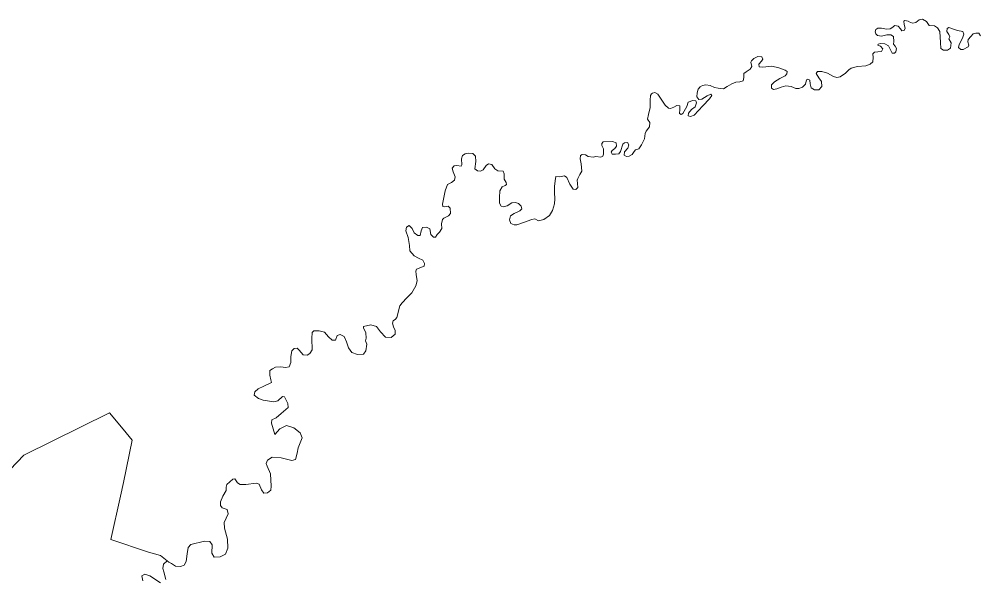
# Model space of a CAD drawing. Extents: x 369010 to 739155, y 6377141 to 6616555.
# Drawn here: x 698417 to 703275, y 6413328 to 6416152 of the extents above; entities that cross this region are included whole.
import ezdxf

# ---------------------------------------------------------------- set-up
doc = ezdxf.new("R2010")
doc.units = 0
doc.header["$LTSCALE"] = 40
doc.layers.add('1', color=7, linetype='Continuous', lineweight=13)

msp = doc.modelspace()

# ---------------------------------------------------------------- linework, layer by layer
at = {"layer": '1'}
for points in [[(703176.35, 6416024.83), (703193.23, 6416056.11), (703199.35, 6416075.97), (703194.39, 6416089.87), (703166.75, 6416094.67), (703146.89, 6416101.95), (703124.54, 6416109.73), (703116.1, 6416105.43), (703113.79, 6416089.87), (703124.05, 6416075.31), (703129.34, 6416062.73), (703124.54, 6416053.63), (703135.96, 6416033.27), (703132.99, 6416004.97), (703116.77, 6415995.87), (703096.91, 6415995.87), (703083, 6416003.64), (703081.18, 6416035.09), (703078.87, 6416089.87), (703066.12, 6416108.57), (703051.06, 6416118.17), (703024.58, 6416119.99), (703011.34, 6416140.35), (702990.82, 6416152.43), (702972.78, 6416149.45), (702955.9, 6416135.55), (702941.5, 6416132.57), (702930.08, 6416135.55), (702918.16, 6416142.83), (702901.28, 6416145.32), (702895.32, 6416142.17), (702897.64, 6416124.79), (702903.1, 6416106.09), (702898.3, 6416094.67), (702885.72, 6416093.51), (702879.1, 6416103.11), (702867.52, 6416116.35), (702850.14, 6416121.15), (702835.08, 6416108.57), (702827.3, 6416103.11), (702808.6, 6416101.29), (702782.61, 6416106.09), (702764.57, 6416106.09), (702754.31, 6416099.47), (702751.33, 6416088.71), (702754.31, 6416078.95), (702762.26, 6416070.51), (702782.61, 6416067.03), (702809.76, 6416072.99), (702830.28, 6416073.65), (702843.52, 6416064.55), (702845.84, 6416039.89), (702844.18, 6416025.99), (702851.96, 6416016.39), (702859.08, 6416004.31), (702855.6, 6415986.27), (702849.48, 6415980.31), (702837.4, 6415980.31), (702828.46, 6415997.02), (702818.2, 6416018.21), (702800.16, 6416027.81), (702777.81, 6416029.63), (702766.39, 6416025.32), (702764.08, 6416020.03), (702777.81, 6416015.73), (702788.74, 6416001.99), (702782.61, 6415988.58), (702764.57, 6415987.42), (702747.2, 6415985.11), (702739.25, 6415976.67), (702741.07, 6415959.12), (702739.25, 6415936.95), (702724.85, 6415924.86), (702704.33, 6415916.42), (702661.63, 6415912.78), (702629.69, 6415905), (702616.61, 6415895.9), (702600.89, 6415879.68), (702573.25, 6415860.32), (702557.03, 6415856.84), (702540.15, 6415862.14), (702510.03, 6415878.52), (702481.07, 6415887.46), (702458.23, 6415887.46), (702452.76, 6415876.7), (702466, 6415855.02), (702479.24, 6415837.48), (702479.91, 6415811), (702464.85, 6415795.27), (702444.32, 6415794.12), (702426.28, 6415805.04), (702421.48, 6415825.4), (702420.33, 6415844.1), (702410.56, 6415848.4), (702403.44, 6415844.76), (702397.32, 6415823.08), (702383.58, 6415808.02), (702364.22, 6415801.4), (702348.66, 6415802.06)], [(702855.6, 6415986.27), (702859.08, 6416004.31), (702851.96, 6416016.39), (702844.18, 6416025.99), (702845.84, 6416039.89), (702843.52, 6416064.55), (702830.28, 6416073.65), (702809.76, 6416072.99), (702782.61, 6416067.03), (702762.26, 6416070.51), (702754.31, 6416078.95), (702751.33, 6416088.71), (702754.31, 6416099.47), (702764.57, 6416106.09), (702782.61, 6416106.09), (702808.6, 6416101.29), (702827.3, 6416103.11), (702835.08, 6416108.57), (702850.14, 6416121.15), (702867.52, 6416116.35), (702879.1, 6416103.11), (702885.72, 6416093.51), (702898.3, 6416094.67), (702903.1, 6416106.09), (702897.64, 6416124.79), (702895.32, 6416142.17), (702901.28, 6416145.32), (702918.16, 6416142.83), (702930.08, 6416135.55), (702941.5, 6416132.57), (702955.9, 6416135.55), (702972.78, 6416149.45), (702990.82, 6416152.43), (703011.34, 6416140.35), (703024.58, 6416119.99), (703051.06, 6416118.17), (703066.12, 6416108.57), (703078.87, 6416089.87), (703081.18, 6416035.09), (703083, 6416003.64), (703096.91, 6415995.87), (703116.77, 6415995.87), (703132.99, 6416004.97), (703135.96, 6416033.27), (703124.54, 6416053.63), (703129.34, 6416062.73), (703124.05, 6416075.31), (703113.79, 6416089.87), (703116.1, 6416105.43), (703124.54, 6416109.73), (703146.89, 6416101.95), (703166.75, 6416094.67), (703194.39, 6416089.87), (703199.35, 6416075.97), (703193.23, 6416056.11), (703176.35, 6416024.83), (703172.71, 6416008.61), (703184.79, 6415998.35), (703196.87, 6415998.35), (703220.87, 6416011.59), (703224.51, 6416020.03), (703219.21, 6416037.41), (703222.19, 6416048.83), (703234.27, 6416065.21), (703246.85, 6416077.79), (703259.93, 6416081.43), (703274.99, 6416081.43), (703283.43, 6416067.53)], [(703283.43, 6416067.53), (703274.99, 6416081.43), (703259.93, 6416081.43), (703246.85, 6416077.79), (703234.27, 6416065.21), (703222.19, 6416048.83), (703219.21, 6416037.41), (703224.51, 6416020.03), (703220.87, 6416011.59), (703196.87, 6415998.35), (703184.79, 6415998.35), (703172.71, 6416008.61), (703176.35, 6416024.83)], [(701804.48, 6415663.53), (701815.9, 6415658.73), (701833.94, 6415665.85), (701878.47, 6415714.01), (701912.23, 6415749.6), (701923.15, 6415765.81), (701919.51, 6415771.94), (701900.81, 6415764.66), (701872.51, 6415746.62), (701858.11, 6415745.46), (701847.85, 6415759.86), (701849.01, 6415779.05), (701854.47, 6415797.76), (701865.22, 6415809.18), (701876.81, 6415815.8), (701893.03, 6415820.6), (701915.21, 6415816.46), (701936.89, 6415806.86), (701956.09, 6415802.56), (701983.23, 6415799.58), (702001.93, 6415811), (702025.93, 6415824.9), (702045.13, 6415832.68), (702065.65, 6415835.66), (702081.87, 6415840.46), (702086.17, 6415856.84), (702086.17, 6415876.7), (702096.93, 6415885.14), (702117.45, 6415898.88), (702125.89, 6415912.12), (702121.09, 6415934.46), (702125.23, 6415942.24), (702137.31, 6415952.5), (702156.02, 6415962.76), (702176.54, 6415960.94), (702182, 6415950.68), (702175.38, 6415939.92), (702161.97, 6415924.86), (702163.79, 6415911.62), (702180.68, 6415909.14), (702197.06, 6415910.47), (702227.02, 6415913.94), (702263.76, 6415906.16), (702294.54, 6415894.74), (702304.8, 6415887.46), (702302.98, 6415875.38), (702295.2, 6415865.28), (702268.06, 6415852.54), (702240.42, 6415835.16), (702226.52, 6415819.44), (702225.36, 6415803.22), (702236.12, 6415796.6), (702253.66, 6415799.58), (702275.18, 6415808.68), (702299.18, 6415815.3), (702325.66, 6415812.16), (702348.66, 6415802.06), (702364.22, 6415801.4), (702383.58, 6415808.02), (702397.32, 6415823.08), (702403.44, 6415844.76), (702410.56, 6415848.4), (702420.33, 6415844.1), (702421.48, 6415825.4), (702426.28, 6415805.04), (702444.32, 6415794.12), (702464.85, 6415795.27), (702479.91, 6415811), (702479.24, 6415837.48), (702466, 6415855.02), (702452.76, 6415876.7), (702458.23, 6415887.46), (702481.07, 6415887.46), (702510.03, 6415878.52), (702540.15, 6415862.14), (702557.03, 6415856.84), (702573.25, 6415860.32), (702600.89, 6415879.68), (702616.61, 6415895.9), (702629.69, 6415905), (702661.63, 6415912.78), (702704.33, 6415916.42), (702724.85, 6415924.86), (702739.25, 6415936.95), (702741.07, 6415959.12), (702739.25, 6415976.67), (702747.2, 6415985.11), (702764.57, 6415987.42), (702782.61, 6415988.58), (702788.74, 6416001.99), (702777.81, 6416015.73), (702764.08, 6416020.03), (702766.39, 6416025.32), (702777.81, 6416029.63), (702800.16, 6416027.81), (702818.2, 6416018.21), (702828.46, 6415997.02), (702837.4, 6415980.31), (702849.48, 6415980.31), (702855.6, 6415986.27)], [(702299.18, 6415815.3), (702275.18, 6415808.68), (702253.66, 6415799.58), (702236.12, 6415796.6), (702225.36, 6415803.22), (702226.52, 6415819.44), (702240.42, 6415835.16), (702268.06, 6415852.54), (702295.2, 6415865.28), (702302.98, 6415875.38), (702304.8, 6415887.46), (702294.54, 6415894.74), (702263.76, 6415906.16), (702227.02, 6415913.94), (702197.06, 6415910.47), (702180.68, 6415909.14), (702163.79, 6415911.62), (702161.97, 6415924.86), (702175.38, 6415939.92), (702182, 6415950.68), (702176.54, 6415960.94), (702156.02, 6415962.76), (702137.31, 6415952.5), (702125.23, 6415942.24), (702121.09, 6415934.46), (702125.89, 6415912.12), (702117.45, 6415898.88), (702096.93, 6415885.14), (702086.17, 6415876.7), (702086.17, 6415856.84), (702081.87, 6415840.46), (702065.65, 6415835.66), (702045.13, 6415832.68), (702025.93, 6415824.9), (702001.93, 6415811), (701983.23, 6415799.58), (701956.09, 6415802.56), (701936.89, 6415806.86), (701915.21, 6415816.46), (701893.03, 6415820.6), (701876.81, 6415815.8), (701865.22, 6415809.18), (701854.47, 6415797.76), (701849.01, 6415779.05), (701847.85, 6415759.86), (701858.11, 6415745.46), (701872.51, 6415746.62), (701900.81, 6415764.66), (701919.51, 6415771.94), (701923.15, 6415765.81), (701912.23, 6415749.6), (701878.47, 6415714.01), (701833.94, 6415665.85), (701815.9, 6415658.73), (701804.48, 6415663.53), (701805.64, 6415676.77), (701820.7, 6415694.81), (701838.74, 6415708.72), (701846.69, 6415727.91), (701842.39, 6415739.33), (701827.32, 6415741.15), (701804.65, 6415731.89), (701796.71, 6415709.87), (701783.3, 6415687.03), (701776.68, 6415673.79), (701768.9, 6415669.49), (701760.46, 6415674.29), (701762.28, 6415695.31), (701761.62, 6415712.85), (701747.22, 6415715.34), (701732.16, 6415707.39), (701714.78, 6415700.77), (701704.52, 6415702.1), (701686.98, 6415717.65), (701650.9, 6415771.94), (701634.68, 6415781.54), (701623.26, 6415777.9), (701619.12, 6415774.26), (701612.5, 6415765.81), (701611.84, 6415742.31), (701611.84, 6415705.07), (701603.4, 6415670.15), (701597.44, 6415646.65), (701610.02, 6415628.61), (701608.86, 6415606.93), (701591.98, 6415585.75), (701586.02, 6415573.17), (701583.04, 6415546.03), (701568.48, 6415515.9), (701554.74, 6415496.04), (701537.86, 6415490.08), (701531.24, 6415481.64), (701520.98, 6415466.58), (701505.92, 6415458.8), (701492.01, 6415456.98), (701480.59, 6415462.94), (701482.41, 6415480.49), (701498.14, 6415498.53), (701504.1, 6415515.9), (701496.81, 6415527.99)], [(702348.66, 6415802.06), (702325.66, 6415812.16), (702299.18, 6415815.3)], [(700923.51, 6415110.75), (700936.75, 6415110.75), (700970.68, 6415122), (701012.38, 6415138.06), (701028.44, 6415141.53), (701046.97, 6415130.78), (701072.63, 6415138.06), (701101.42, 6415157.09), (701117.97, 6415182.74), (701126.75, 6415217.33), (701128.73, 6415242.82), (701126.58, 6415274.43), (701126.58, 6415305.22), (701131.38, 6415334.01), (701134.03, 6415354.7), (701154.39, 6415354.54), (701177.22, 6415358.18), (701189.8, 6415349.74), (701205.53, 6415317.13), (701222.41, 6415291.98), (701235.65, 6415289.49), (701244.75, 6415299.09), (701242.93, 6415319.62), (701242.27, 6415337.66), (701245.25, 6415344.94), (701254.85, 6415365.46), (701266.43, 6415381.68), (701262.13, 6415419.58), (701256.67, 6415444.9), (701259.15, 6415462.28), (701267.59, 6415467.08), (701283.81, 6415464.76), (701298.04, 6415457.48), (701322.87, 6415453.84), (701337.27, 6415457.48), (701361.43, 6415453.84), (701371.53, 6415459.3), (701375.83, 6415468.4), (701375.83, 6415494.88), (701366.73, 6415511.77), (701366.73, 6415522.52), (701372.85, 6415530.96), (701421.51, 6415532.79), (701439.05, 6415526.83), (701441.37, 6415509.95), (701432.43, 6415496.71), (701418.53, 6415487.6), (701413.73, 6415478), (701418.53, 6415468.9), (701436.57, 6415468.4), (701452.29, 6415470.72), (701461.89, 6415482.14), (701473.97, 6415518.88), (701481.75, 6415526.16), (701496.81, 6415527.99), (701504.1, 6415515.9), (701498.14, 6415498.53), (701482.41, 6415480.49), (701480.59, 6415462.94), (701492.01, 6415456.98), (701505.92, 6415458.8), (701520.98, 6415466.58), (701531.24, 6415481.64), (701537.86, 6415490.08), (701554.74, 6415496.04), (701568.48, 6415515.9), (701583.04, 6415546.03), (701586.02, 6415573.17), (701591.98, 6415585.75), (701608.86, 6415606.93), (701610.02, 6415628.61), (701597.44, 6415646.65), (701603.4, 6415670.15), (701611.84, 6415705.07), (701611.84, 6415742.31), (701612.5, 6415765.81), (701619.12, 6415774.26), (701623.26, 6415777.9), (701634.68, 6415781.54), (701650.9, 6415771.94), (701686.98, 6415717.65), (701704.52, 6415702.1), (701714.78, 6415700.77), (701732.16, 6415707.39), (701747.22, 6415715.34), (701761.62, 6415712.85), (701762.28, 6415695.31), (701760.46, 6415674.29), (701768.9, 6415669.49), (701776.68, 6415673.79), (701783.3, 6415687.03), (701796.71, 6415709.87), (701804.65, 6415731.89), (701827.32, 6415741.15), (701842.39, 6415739.33), (701846.69, 6415727.91), (701838.74, 6415708.72), (701820.7, 6415694.81), (701805.64, 6415676.77), (701804.48, 6415663.53)], [(701496.81, 6415527.99), (701481.75, 6415526.16), (701473.97, 6415518.88), (701461.89, 6415482.14), (701452.29, 6415470.72), (701436.57, 6415468.4), (701418.53, 6415468.9), (701413.73, 6415478), (701418.53, 6415487.6), (701432.43, 6415496.71), (701441.37, 6415509.95), (701439.05, 6415526.83), (701421.51, 6415532.79), (701372.85, 6415530.96), (701366.73, 6415522.52), (701366.73, 6415511.77), (701375.83, 6415494.88), (701375.83, 6415468.4), (701371.53, 6415459.3), (701361.43, 6415453.84), (701337.27, 6415457.48), (701322.87, 6415453.84), (701298.04, 6415457.48), (701283.81, 6415464.76), (701267.59, 6415467.08), (701259.15, 6415462.28), (701256.67, 6415444.9), (701262.13, 6415419.58), (701266.43, 6415381.68), (701254.85, 6415365.46), (701245.25, 6415344.94), (701242.27, 6415337.66), (701242.93, 6415319.62), (701244.75, 6415299.09), (701235.65, 6415289.49), (701222.41, 6415291.98), (701205.53, 6415317.13), (701189.8, 6415349.74), (701177.22, 6415358.18), (701154.39, 6415354.54), (701134.03, 6415354.7), (701131.38, 6415334.01), (701126.58, 6415305.22), (701126.58, 6415274.43), (701128.73, 6415242.82), (701126.75, 6415217.33), (701117.97, 6415182.74), (701101.42, 6415157.09), (701072.63, 6415138.06), (701046.97, 6415130.78), (701028.44, 6415141.53), (701012.38, 6415138.06), (700970.68, 6415122), (700936.75, 6415110.75), (700923.51, 6415110.75), (700906.96, 6415117.87), (700898.68, 6415135.41), (700903.98, 6415156.1), (700923.51, 6415167.85), (700942.04, 6415176.62), (700951.31, 6415181.75), (700961.57, 6415192.51), (700958.43, 6415204.43), (700944.53, 6415218.33), (700930.62, 6415223.46), (700911.59, 6415221.47), (700887.92, 6415207.07), (700869.88, 6415201.28), (700856.97, 6415204.92), (700849.36, 6415220.31), (700849.36, 6415249.77), (700849.86, 6415282.71), (700862.27, 6415303.73), (700877.66, 6415310.02), (700884.78, 6415314.15), (700882.3, 6415324.91), (700873.03, 6415341.3), (700873.03, 6415369.76), (700867.9, 6415383), (700841.09, 6415384.66), (700824.54, 6415394.42), (700810.14, 6415415.44), (700793.26, 6415419.58), (700780.84, 6415411.31), (700765.95, 6415389.79), (700753.04, 6415383), (700737.65, 6415384.66), (700723.25, 6415394.92), (700728.87, 6415431.5), (700727.88, 6415457.65), (700714.48, 6415472.21), (700691.3, 6415473.7), (700674.26, 6415471.05), (700661.85, 6415461.29), (700656.71, 6415444.9), (700658.87, 6415414.45), (700654.4, 6415407.33), (700632.22, 6415410.81), (700618.81, 6415408.82), (700609.05, 6415397.4)], [(700306.84, 6414612.42), (700310.48, 6414624.66), (700322.89, 6414633.44), (700329.51, 6414640.72), (700345.07, 6414699.97), (700356.82, 6414715.86), (700379, 6414741.01), (700404.82, 6414765.34), (700425.84, 6414801.75), (700431.46, 6414827.57), (700427.33, 6414859.02), (700425.84, 6414875.4), (700427.99, 6414885.83), (700467.05, 6414901.22), (700469.7, 6414915.12), (700460.92, 6414932.01), (700439.57, 6414941.27), (700416.9, 6414953.19), (700394.89, 6414979.01), (700392.74, 6415006.15), (700387.11, 6415045.87), (700374.2, 6415079.8), (700377.84, 6415099.33), (700391.25, 6415107.61), (700406.14, 6415091.22), (700416.4, 6415070.53), (700436.1, 6415056.63), (700447.35, 6415056.13), (700451.49, 6415080.79), (700459.76, 6415097.34), (700479.79, 6415099.33), (700495.68, 6415090.72), (700501.47, 6415062.26), (700515.37, 6415047.86), (700525.14, 6415048.35), (700533.25, 6415061.26), (700545.66, 6415073.68), (700556.42, 6415092.71), (700555.92, 6415114.89), (700560.56, 6415137.06), (700567.34, 6415144.68), (700590.02, 6415156.59), (700600.77, 6415168.35), (700599.78, 6415195.16), (700588.86, 6415205.91), (700571.48, 6415201.28), (700562.21, 6415203.93), (700559.56, 6415215.68), (700572.97, 6415282.21), (700585.38, 6415314.65), (700605.9, 6415324.42), (700620.8, 6415336.66), (700624.94, 6415354.21), (700614.18, 6415379.03), (700609.05, 6415397.4), (700618.81, 6415408.82), (700632.22, 6415410.81), (700654.4, 6415407.33), (700658.87, 6415414.45), (700656.71, 6415444.9), (700661.85, 6415461.29), (700674.26, 6415471.05), (700691.3, 6415473.7), (700714.48, 6415472.21), (700727.88, 6415457.65), (700728.87, 6415431.5), (700723.25, 6415394.92), (700737.65, 6415384.66), (700753.04, 6415383), (700765.95, 6415389.79), (700780.84, 6415411.31), (700793.26, 6415419.58), (700810.14, 6415415.44), (700824.54, 6415394.42), (700841.09, 6415384.66), (700867.9, 6415383), (700873.03, 6415369.76), (700873.03, 6415341.3), (700882.3, 6415324.91), (700884.78, 6415314.15), (700877.66, 6415310.02), (700862.27, 6415303.73), (700849.86, 6415282.71), (700849.36, 6415249.77), (700849.36, 6415220.31), (700856.97, 6415204.92), (700869.88, 6415201.28), (700887.92, 6415207.07), (700911.59, 6415221.47), (700930.62, 6415223.46), (700944.53, 6415218.33), (700958.43, 6415204.43), (700961.57, 6415192.51), (700951.31, 6415181.75), (700942.04, 6415176.62), (700923.51, 6415167.85), (700903.98, 6415156.1), (700898.68, 6415135.41), (700906.96, 6415117.87), (700923.51, 6415110.75)], [(700609.05, 6415397.4), (700614.18, 6415379.03), (700624.94, 6415354.21), (700620.8, 6415336.66), (700605.9, 6415324.42), (700585.38, 6415314.65), (700572.97, 6415282.21), (700559.56, 6415215.68), (700562.21, 6415203.93), (700571.48, 6415201.28), (700588.86, 6415205.91), (700599.78, 6415195.16), (700600.77, 6415168.35), (700590.02, 6415156.59), (700567.34, 6415144.68), (700560.56, 6415137.06), (700555.92, 6415114.89), (700556.42, 6415092.71), (700545.66, 6415073.68), (700533.25, 6415061.26), (700525.14, 6415048.35), (700515.37, 6415047.86), (700501.47, 6415062.26), (700495.68, 6415090.72), (700479.79, 6415099.33), (700459.76, 6415097.34), (700451.49, 6415080.79), (700447.35, 6415056.13), (700436.1, 6415056.63), (700416.4, 6415070.53), (700406.14, 6415091.22), (700391.25, 6415107.61), (700377.84, 6415099.33), (700374.2, 6415079.8), (700387.11, 6415045.87), (700392.74, 6415006.15), (700394.89, 6414979.01), (700416.9, 6414953.19), (700439.57, 6414941.27), (700460.92, 6414932.01), (700469.7, 6414915.12), (700467.05, 6414901.22), (700427.99, 6414885.83), (700425.84, 6414875.4), (700427.33, 6414859.02), (700431.46, 6414827.57), (700425.84, 6414801.75), (700404.82, 6414765.34), (700379, 6414741.01), (700356.82, 6414715.86), (700345.07, 6414699.97), (700329.51, 6414640.72), (700322.89, 6414633.44), (700310.48, 6414624.66), (700306.84, 6414612.42), (700311.64, 6414593.88), (700321.4, 6414574.85), (700321.4, 6414556.31), (700299.72, 6414539.26), (700270.92, 6414541.42), (700246.76, 6414568.06), (700226.57, 6414596.36), (700197.28, 6414604.14), (700160.2, 6414596.36), (700160.2, 6414588.75), (700172.62, 6414563.92), (700174.6, 6414537.28), (700170.96, 6414522.88), (700177.25, 6414505.34), (700172.62, 6414471.9), (700159.71, 6414454.86), (700129.75, 6414453.86), (700101.95, 6414464.13), (700083.57, 6414488.29), (700073.81, 6414517.58), (700063.05, 6414544.4), (700041.37, 6414555.15), (700026.97, 6414549.53), (700017.7, 6414526.85), (700001.82, 6414526.85), (699982.62, 6414543.4), (699963.09, 6414566.57), (699936.44, 6414574.35), (699909.63, 6414574.35), (699900.86, 6414564.59), (699898.71, 6414535.62), (699899.86, 6414477.53), (699889.44, 6414458), (699874.54, 6414450.22), (699855.01, 6414452.71), (699834.49, 6414475.88), (699824.73, 6414485.14), (699809.83, 6414484.65), (699796.92, 6414471.9), (699792.29, 6414444.1), (699792.78, 6414413.15), (699784.67, 6414391.47), (699766.14, 6414387.33), (699741.81, 6414390.48), (699714.5, 6414388.99)], [(699436.29, 6413706.61), (699447.54, 6413735.74), (699464.26, 6413764.87), (699464.26, 6413781.59), (699468.23, 6413794.5), (699498.52, 6413822.47), (699509.11, 6413823.13), (699522.52, 6413804.1), (699535.26, 6413794.99), (699564.39, 6413794.99), (699617.18, 6413801.78), (699631.75, 6413796.81), (699643.5, 6413767.68), (699655.25, 6413750.8), (699673.79, 6413752.46), (699690.5, 6413766.53), (699692.82, 6413786.72), (699689.34, 6413849.94), (699671.97, 6413887.51), (699667, 6413900.92), (699674.78, 6413918.96), (699698.45, 6413934.02), (699742.64, 6413930.71), (699796.92, 6413917.13), (699816.12, 6413922.27), (699824.4, 6413954.21), (699829.53, 6413980.52), (699850.21, 6414031.99), (699838.96, 6414057.32), (699807.68, 6414082.47), (699770.61, 6414094.89), (699736.51, 6414076.85), (699711.19, 6414048.88), (699694.47, 6414105.48), (699696.13, 6414122.86), (699717.48, 6414132.29), (699743.13, 6414154.14), (699778.55, 6414186.08), (699777.39, 6414205.77), (699759.52, 6414239.37), (699749.92, 6414241.03), (699726.42, 6414219.18), (699706.72, 6414213.55), (699652.93, 6414222.49), (699628.6, 6414230.43), (699607.42, 6414247.81), (699609.57, 6414263.87), (699626.62, 6414279.26), (699656.41, 6414293.66), (699693.98, 6414311.2), (699691.99, 6414324.61), (699685.7, 6414349.76), (699686.2, 6414371.94), (699699.6, 6414381.7), (699714.5, 6414388.99), (699741.81, 6414390.48), (699766.14, 6414387.33), (699784.67, 6414391.47), (699792.78, 6414413.15), (699792.29, 6414444.1), (699796.92, 6414471.9), (699809.83, 6414484.65), (699824.73, 6414485.14), (699834.49, 6414475.88), (699855.01, 6414452.71), (699874.54, 6414450.22), (699889.44, 6414458), (699899.86, 6414477.53), (699898.71, 6414535.62), (699900.86, 6414564.59), (699909.63, 6414574.35), (699936.44, 6414574.35), (699963.09, 6414566.57), (699982.62, 6414543.4), (700001.82, 6414526.85), (700017.7, 6414526.85), (700026.97, 6414549.53), (700041.37, 6414555.15), (700063.05, 6414544.4), (700073.81, 6414517.58), (700083.57, 6414488.29), (700101.95, 6414464.13), (700129.75, 6414453.86), (700159.71, 6414454.86), (700172.62, 6414471.9), (700177.25, 6414505.34), (700170.96, 6414522.88), (700174.6, 6414537.28), (700172.62, 6414563.92), (700160.2, 6414588.75), (700160.2, 6414596.36), (700197.28, 6414604.14), (700226.57, 6414596.36), (700246.76, 6414568.06), (700270.92, 6414541.42), (700299.72, 6414539.26), (700321.4, 6414556.31), (700321.4, 6414574.85), (700311.64, 6414593.88), (700306.84, 6414612.42)], [(699714.5, 6414388.99), (699699.6, 6414381.7), (699686.2, 6414371.94), (699685.7, 6414349.76), (699691.99, 6414324.61), (699693.98, 6414311.2), (699656.41, 6414293.66), (699626.62, 6414279.26), (699609.57, 6414263.87), (699607.42, 6414247.81), (699628.6, 6414230.43), (699652.93, 6414222.49), (699706.72, 6414213.55), (699726.42, 6414219.18), (699749.92, 6414241.03), (699759.52, 6414239.37), (699777.39, 6414205.77), (699778.55, 6414186.08), (699743.13, 6414154.14), (699717.48, 6414132.29), (699696.13, 6414122.86), (699694.47, 6414105.48), (699711.19, 6414048.88), (699736.51, 6414076.85), (699770.61, 6414094.89), (699807.68, 6414082.47), (699838.96, 6414057.32), (699850.21, 6414031.99), (699829.53, 6413980.52), (699824.4, 6413954.21), (699816.12, 6413922.27), (699796.92, 6413917.13), (699742.64, 6413930.71), (699698.45, 6413934.02), (699674.78, 6413918.96), (699667, 6413900.92), (699671.97, 6413887.51), (699689.34, 6413849.94), (699692.82, 6413786.72), (699690.5, 6413766.53), (699673.79, 6413752.46), (699655.25, 6413750.8), (699643.5, 6413767.68), (699631.75, 6413796.81), (699617.18, 6413801.78), (699564.39, 6413794.99), (699535.26, 6413794.99), (699522.52, 6413804.1), (699509.11, 6413823.13), (699498.52, 6413822.47), (699468.23, 6413794.5), (699464.26, 6413781.59), (699464.26, 6413764.87), (699447.54, 6413735.74), (699436.29, 6413706.61), (699436.29, 6413688.57), (699444.07, 6413677.49), (699469.89, 6413669.04), (699475.51, 6413646.54), (699454.16, 6413603.5), (699456.98, 6413573.71), (699471.54, 6413517.77), (699472.7, 6413472.26), (699460.95, 6413441.48), (699435.13, 6413428.07), (699404.84, 6413427.57), (699392.6, 6413447.1), (699393.75, 6413489.14), (699382, 6413506.52), (699354.53, 6413507.68), (699285.51, 6413490.8), (699273.27, 6413476.89), (699267.14, 6413444.29), (699262.01, 6413405.73), (699251.92, 6413386.69), (699233.38, 6413379.41), (699207.73, 6413382.06), (699188.2, 6413394.47), (699174.79, 6413401.26), (699166.02, 6413408.38), (699148.31, 6413391), (699144.01, 6413370.14), (699149.3, 6413352.6), (699159.07, 6413314.53)], [(698336.18, 6413834.22), (698440.95, 6413943.62), (698874.57, 6414157.61), (698943.42, 6414074.69), (698989.92, 6414020.24), (698945.24, 6413805.75), (698930.34, 6413736.57), (698880.69, 6413517.11), (699071.68, 6413452.73), (699133.25, 6413434.86), (699166.02, 6413408.38), (699174.79, 6413401.26), (699188.2, 6413394.47), (699207.73, 6413382.06), (699233.38, 6413379.41), (699251.92, 6413386.69), (699262.01, 6413405.73), (699267.14, 6413444.29), (699273.27, 6413476.89), (699285.51, 6413490.8), (699354.53, 6413507.68), (699382, 6413506.52), (699393.75, 6413489.14), (699392.6, 6413447.1), (699404.84, 6413427.57), (699435.13, 6413428.07), (699460.95, 6413441.48), (699472.7, 6413472.26), (699471.54, 6413517.77), (699456.98, 6413573.71), (699454.16, 6413603.5), (699475.51, 6413646.54), (699469.89, 6413669.04), (699444.07, 6413677.49), (699436.29, 6413688.57), (699436.29, 6413706.61)], [(699159.07, 6413314.53), (699149.3, 6413352.6), (699144.01, 6413370.14), (699148.31, 6413391), (699166.02, 6413408.38), (699133.25, 6413434.86), (699071.68, 6413452.73), (698880.69, 6413517.11), (698930.34, 6413736.57), (698945.24, 6413805.75), (698989.92, 6414020.24), (698943.42, 6414074.69), (698874.57, 6414157.61), (698440.95, 6413943.62), (698336.18, 6413834.22)], [(699042.89, 6413307.58), (699037.42, 6413331.91), (699053.97, 6413340.19), (699078.97, 6413332.08), (699132.75, 6413297.49)], [(699132.75, 6413297.49), (699078.97, 6413332.08), (699053.97, 6413340.19), (699037.42, 6413331.91), (699042.89, 6413307.58)]]:
    msp.add_lwpolyline(points, dxfattribs=at)

doc.saveas('drawing.dxf')
